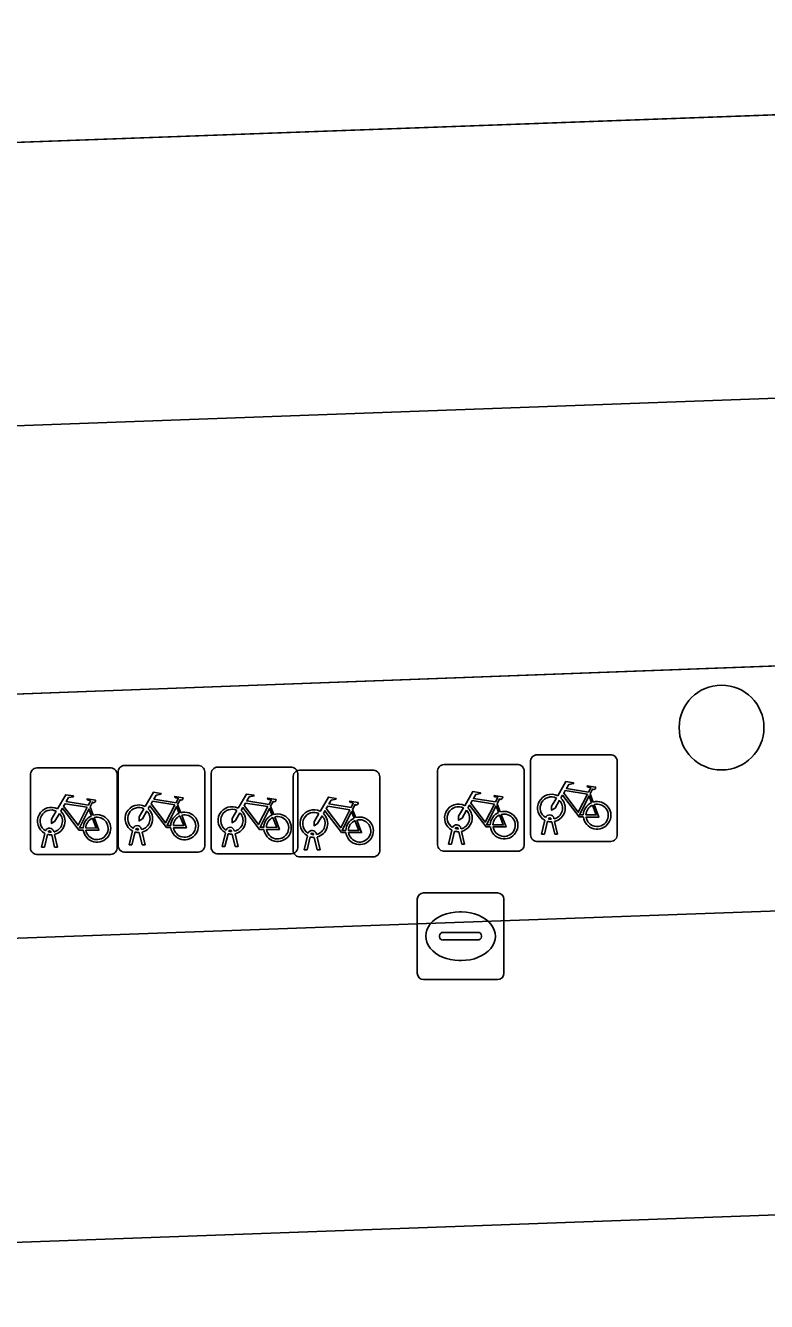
# Model space of a CAD drawing. Extents: x 161084 to 161928, y 385354 to 386522.
# Drawn here: x 161297.1 to 161305.65, y 386458.7 to 386473.41 of the extents above; entities that cross this region are included whole.
import ezdxf

# ---------------------------------------------------------------- set-up
doc = ezdxf.new("R2010")
doc.units = 0
for name, color, linetype in [('IMGEO_Berm_groen', 7, 'Continuous'), ('IMGEO_Boom', 7, 'Continuous'), ('IMGEO_Fietsenrek', 7, 'Continuous'), ('IMGEO_Fietspad_gesloten', 7, 'Continuous'), ('IMGEO_Kolk', 7, 'Continuous'), ('IMGEO_OVBaan_gesloten', 7, 'Continuous'), ('IMGEO_Rijbaan_lokaal_open', 7, 'Continuous'), ('IMGEO_Voetpad_open', 7, 'Continuous')]:
    doc.layers.add(name, color=color, linetype=linetype)

msp = doc.modelspace()

# ---------------------------------------------------------------- linework, layer by layer
at = {"layer": 'IMGEO_Berm_groen'}
for points in [[(161324.488, 386473.029), (161324.174, 386473.019), (161308.878, 386472.496), (161294.413, 386471.969), (161278.948, 386471.456), (161264.494, 386470.965), (161249.014, 386470.423), (161234.54, 386469.929), (161219.072, 386469.405), (161204.61, 386468.919), (161189.602, 386468.4), (161168.592, 386467.689), (161159.524, 386467.368), (161153.509, 386467.159), (161145.56, 386466.922), (161141.753, 386466.809), (161140.444, 386466.789)], [(161117.118, 386461.128), (161118.237, 386461.225), (161123.802, 386461.992), (161134.063, 386462.983), (161152.508, 386463.647), (161176.804, 386464.387), (161190.3, 386464.782), (161209.299, 386465.541), (161259.107, 386467.409), (161318.227, 386469.57)]]:
    msp.add_lwpolyline(points, dxfattribs=at)
at = {"layer": 'IMGEO_Boom'}
msp.add_circle((161305.129, 386465.316), 0.489, dxfattribs=at)
at = {"layer": 'IMGEO_Fietsenrek'}
for p, q in [((161298.246, 386464.88), (161299.087, 386464.88)), ((161299.087, 386464.88), (161298.246, 386464.88)), ((161301.93, 386464.889), (161302.771, 386464.889)), ((161302.771, 386464.889), (161301.93, 386464.889)), ((161302.927, 386464.078), (161302.927, 386464.919)), ((161302.927, 386464.919), (161302.927, 386464.078)), ((161303.002, 386465.003), (161303.843, 386465.003)), ((161303.843, 386465.003), (161303.002, 386465.003)), ((161303.927, 386464.928), (161303.927, 386464.087)), ((161303.927, 386464.087), (161303.927, 386464.928)), ((161297.161, 386463.927), (161297.161, 386464.768)), ((161297.161, 386464.768), (161297.161, 386463.927)), ((161297.236, 386464.852), (161298.077, 386464.852)), ((161298.077, 386464.852), (161297.236, 386464.852)), ((161298.161, 386464.777), (161298.161, 386463.936)), ((161298.161, 386463.936), (161298.161, 386464.777)), ((161298.171, 386463.955), (161298.171, 386464.796)), ((161298.171, 386464.796), (161298.171, 386463.955)), ((161299.171, 386464.805), (161299.171, 386463.964)), ((161299.171, 386463.964), (161299.171, 386464.805)), ((161299.243, 386463.935), (161299.243, 386464.776)), ((161299.243, 386464.776), (161299.243, 386463.935)), ((161299.318, 386464.86), (161300.159, 386464.86)), ((161300.159, 386464.86), (161299.318, 386464.86)), ((161300.189, 386463.899), (161300.189, 386464.74)), ((161300.189, 386464.74), (161300.189, 386463.899)), ((161300.243, 386464.785), (161300.243, 386463.944)), ((161300.243, 386463.944), (161300.243, 386464.785)), ((161300.264, 386464.824), (161301.105, 386464.824)), ((161301.105, 386464.824), (161300.264, 386464.824)), ((161301.189, 386464.749), (161301.189, 386463.908)), ((161301.189, 386463.908), (161301.189, 386464.749)), ((161301.855, 386463.964), (161301.855, 386464.805)), ((161301.855, 386464.805), (161301.855, 386463.964)), ((161302.855, 386464.814), (161302.855, 386463.973)), ((161302.855, 386463.973), (161302.855, 386464.814)), ((161298.858, 386464.429), (161298.894, 386464.334)), ((161302.542, 386464.438), (161302.578, 386464.343)), ((161303.614, 386464.552), (161303.65, 386464.457)), ((161297.848, 386464.401), (161297.884, 386464.306)), ((161299.93, 386464.409), (161299.966, 386464.314)), ((161300.876, 386464.373), (161300.912, 386464.278)), ((161298.409, 386464.136), (161298.408, 386464.14)), ((161298.44, 386464.147), (161298.441, 386464.14)), ((161299.512, 386464.127), (161299.513, 386464.12)), ((161301.982, 386463.973), (161302.021, 386464.133)), ((161302.093, 386464.145), (161302.092, 386464.149)), ((161302.124, 386464.156), (161302.125, 386464.149)), ((161303.054, 386464.087), (161303.093, 386464.247)), ((161303.123, 386464.235), (161303.088, 386464.087)), ((161303.165, 386464.259), (161303.164, 386464.263)), ((161303.206, 386464.087), (161303.172, 386464.229)), ((161303.196, 386464.27), (161303.197, 386464.263)), ((161303.204, 386464.233), (161303.239, 386464.087)), ((161297.288, 386463.936), (161297.327, 386464.096)), ((161297.357, 386464.084), (161297.322, 386463.936)), ((161297.399, 386464.108), (161297.398, 386464.112)), ((161297.44, 386463.936), (161297.406, 386464.078)), ((161297.43, 386464.119), (161297.431, 386464.112)), ((161297.438, 386464.082), (161297.473, 386463.936)), ((161298.298, 386463.964), (161298.337, 386464.124)), ((161298.367, 386464.112), (161298.332, 386463.964)), ((161298.45, 386463.964), (161298.416, 386464.106)), ((161298.448, 386464.11), (161298.483, 386463.964)), ((161299.37, 386463.944), (161299.409, 386464.104)), ((161299.439, 386464.092), (161299.404, 386463.944)), ((161299.481, 386464.116), (161299.48, 386464.12)), ((161299.522, 386463.944), (161299.488, 386464.086)), ((161299.52, 386464.09), (161299.555, 386463.944)), ((161300.316, 386463.908), (161300.355, 386464.068)), ((161300.385, 386464.056), (161300.35, 386463.908)), ((161300.427, 386464.08), (161300.426, 386464.084)), ((161300.468, 386463.908), (161300.434, 386464.05)), ((161300.458, 386464.091), (161300.459, 386464.084)), ((161300.466, 386464.054), (161300.501, 386463.908)), ((161302.051, 386464.121), (161302.016, 386463.973)), ((161302.134, 386463.973), (161302.1, 386464.115)), ((161302.132, 386464.119), (161302.167, 386463.973)), ((161303.852, 386464.003), (161303.011, 386464.003)), ((161303.011, 386464.003), (161303.852, 386464.003)), ((161303.088, 386464.087), (161303.054, 386464.087)), ((161303.239, 386464.087), (161303.206, 386464.087)), ((161298.086, 386463.852), (161297.245, 386463.852)), ((161297.245, 386463.852), (161298.086, 386463.852)), ((161297.322, 386463.936), (161297.288, 386463.936)), ((161297.473, 386463.936), (161297.44, 386463.936)), ((161299.096, 386463.88), (161298.255, 386463.88)), ((161298.255, 386463.88), (161299.096, 386463.88)), ((161298.332, 386463.964), (161298.298, 386463.964)), ((161298.483, 386463.964), (161298.45, 386463.964)), ((161300.168, 386463.86), (161299.327, 386463.86)), ((161299.327, 386463.86), (161300.168, 386463.86)), ((161299.404, 386463.944), (161299.37, 386463.944)), ((161299.555, 386463.944), (161299.522, 386463.944)), ((161300.35, 386463.908), (161300.316, 386463.908)), ((161300.501, 386463.908), (161300.468, 386463.908)), ((161302.78, 386463.889), (161301.939, 386463.889)), ((161301.939, 386463.889), (161302.78, 386463.889)), ((161302.016, 386463.973), (161301.982, 386463.973)), ((161302.167, 386463.973), (161302.134, 386463.973)), ((161301.114, 386463.824), (161300.273, 386463.824)), ((161300.273, 386463.824), (161301.114, 386463.824))]:
    msp.add_line(p, q, dxfattribs=at)
for points in [[(161298.484, 386464.406), (161298.579, 386464.57), (161298.665, 386464.556), (161298.667, 386464.547), (161298.611, 386464.536), (161298.584, 386464.491), (161298.84, 386464.45)], [(161302.168, 386464.415), (161302.263, 386464.579), (161302.349, 386464.565), (161302.351, 386464.556), (161302.295, 386464.545), (161302.268, 386464.5), (161302.524, 386464.459)], [(161303.24, 386464.529), (161303.335, 386464.693), (161303.421, 386464.679), (161303.423, 386464.67), (161303.367, 386464.659), (161303.34, 386464.614), (161303.596, 386464.573)], [(161303.583, 386464.548), (161303.326, 386464.589), (161303.309, 386464.56), (161303.476, 386464.34), (161303.583, 386464.548)], [(161303.596, 386464.573), (161303.621, 386464.622), (161303.615, 386464.626), (161303.592, 386464.63), (161303.58, 386464.637), (161303.579, 386464.64), (161303.581, 386464.645), (161303.676, 386464.63), (161303.678, 386464.62), (161303.668, 386464.607), (161303.656, 386464.601), (161303.642, 386464.607), (161303.614, 386464.552)], [(161297.474, 386464.378), (161297.569, 386464.542), (161297.655, 386464.528), (161297.657, 386464.519), (161297.601, 386464.508), (161297.574, 386464.463), (161297.83, 386464.422)], [(161297.817, 386464.397), (161297.56, 386464.438), (161297.543, 386464.409), (161297.71, 386464.189), (161297.817, 386464.397)], [(161297.83, 386464.422), (161297.855, 386464.471), (161297.849, 386464.475), (161297.826, 386464.479), (161297.814, 386464.486), (161297.813, 386464.489), (161297.815, 386464.494), (161297.91, 386464.479), (161297.912, 386464.469), (161297.902, 386464.456), (161297.89, 386464.45), (161297.876, 386464.456), (161297.848, 386464.401)], [(161298.827, 386464.425), (161298.57, 386464.466), (161298.553, 386464.437), (161298.72, 386464.217), (161298.827, 386464.425)], [(161298.84, 386464.45), (161298.865, 386464.499), (161298.859, 386464.503), (161298.836, 386464.507), (161298.824, 386464.514), (161298.823, 386464.517), (161298.825, 386464.522), (161298.92, 386464.507), (161298.922, 386464.497), (161298.912, 386464.484), (161298.9, 386464.478), (161298.886, 386464.484), (161298.858, 386464.429)], [(161299.556, 386464.386), (161299.651, 386464.55), (161299.737, 386464.536), (161299.739, 386464.527), (161299.683, 386464.516), (161299.656, 386464.471), (161299.912, 386464.43)], [(161299.899, 386464.405), (161299.642, 386464.446), (161299.625, 386464.417), (161299.792, 386464.197), (161299.899, 386464.405)], [(161299.912, 386464.43), (161299.937, 386464.479), (161299.931, 386464.483), (161299.908, 386464.487), (161299.896, 386464.494), (161299.895, 386464.497), (161299.897, 386464.502), (161299.992, 386464.487), (161299.994, 386464.477), (161299.984, 386464.464), (161299.972, 386464.458), (161299.958, 386464.464), (161299.93, 386464.409)], [(161300.502, 386464.35), (161300.597, 386464.514), (161300.683, 386464.5), (161300.685, 386464.491), (161300.629, 386464.48), (161300.602, 386464.435), (161300.858, 386464.394)], [(161300.858, 386464.394), (161300.883, 386464.443), (161300.877, 386464.447), (161300.854, 386464.451), (161300.842, 386464.458), (161300.841, 386464.461), (161300.843, 386464.466), (161300.938, 386464.451), (161300.94, 386464.441), (161300.93, 386464.428), (161300.918, 386464.422), (161300.904, 386464.428), (161300.876, 386464.373)], [(161302.464, 386464.171), (161302.414, 386464.171), (161302.223, 386464.422), (161302.204, 386464.39)], [(161302.511, 386464.434), (161302.254, 386464.475), (161302.237, 386464.446), (161302.404, 386464.226), (161302.511, 386464.434)], [(161302.524, 386464.459), (161302.549, 386464.508), (161302.543, 386464.512), (161302.52, 386464.516), (161302.508, 386464.523), (161302.507, 386464.526), (161302.509, 386464.531), (161302.604, 386464.516), (161302.606, 386464.506), (161302.596, 386464.493), (161302.584, 386464.487), (161302.57, 386464.493), (161302.542, 386464.438)], [(161303.261, 386464.477), (161303.209, 386464.387), (161303.169, 386464.362), (161303.17, 386464.409), (161303.225, 386464.503)], [(161303.536, 386464.285), (161303.486, 386464.285), (161303.295, 386464.536), (161303.276, 386464.504)], [(161303.631, 386464.45), (161303.601, 386464.527), (161303.492, 386464.309), (161303.535, 386464.309)], [(161303.565, 386464.309), (161303.685, 386464.308), (161303.641, 386464.422)], [(161303.661, 386464.429), (161303.716, 386464.284), (161303.566, 386464.284)], [(161297.495, 386464.326), (161297.443, 386464.236), (161297.403, 386464.211), (161297.404, 386464.258), (161297.459, 386464.352)], [(161297.77, 386464.134), (161297.72, 386464.134), (161297.529, 386464.385), (161297.51, 386464.353)], [(161297.865, 386464.299), (161297.835, 386464.376), (161297.726, 386464.158), (161297.769, 386464.158)], [(161297.895, 386464.278), (161297.95, 386464.133), (161297.8, 386464.133)], [(161298.505, 386464.354), (161298.453, 386464.264), (161298.413, 386464.239), (161298.414, 386464.286), (161298.469, 386464.38)], [(161298.78, 386464.162), (161298.73, 386464.162), (161298.539, 386464.413), (161298.52, 386464.381)], [(161298.875, 386464.327), (161298.845, 386464.404), (161298.736, 386464.186), (161298.779, 386464.186)], [(161298.809, 386464.186), (161298.929, 386464.185), (161298.885, 386464.299)], [(161298.905, 386464.306), (161298.96, 386464.161), (161298.81, 386464.161)], [(161299.577, 386464.334), (161299.525, 386464.244), (161299.485, 386464.219), (161299.486, 386464.266), (161299.541, 386464.36)], [(161299.852, 386464.142), (161299.802, 386464.142), (161299.611, 386464.393), (161299.592, 386464.361)], [(161299.947, 386464.307), (161299.917, 386464.384), (161299.808, 386464.166), (161299.851, 386464.166)], [(161299.881, 386464.166), (161300.001, 386464.165), (161299.957, 386464.279)], [(161299.977, 386464.286), (161300.032, 386464.141), (161299.882, 386464.141)], [(161300.523, 386464.298), (161300.471, 386464.208), (161300.431, 386464.183), (161300.432, 386464.23), (161300.487, 386464.324)], [(161300.798, 386464.106), (161300.748, 386464.106), (161300.557, 386464.357), (161300.538, 386464.325)], [(161300.845, 386464.369), (161300.588, 386464.41), (161300.571, 386464.381), (161300.738, 386464.161), (161300.845, 386464.369)], [(161300.893, 386464.271), (161300.863, 386464.348), (161300.754, 386464.13), (161300.797, 386464.13)], [(161302.189, 386464.363), (161302.137, 386464.273), (161302.097, 386464.248), (161302.098, 386464.295), (161302.153, 386464.389)], [(161302.559, 386464.336), (161302.529, 386464.413), (161302.42, 386464.195), (161302.463, 386464.195)], [(161302.493, 386464.195), (161302.613, 386464.194), (161302.569, 386464.308)], [(161302.589, 386464.315), (161302.644, 386464.17), (161302.494, 386464.17)], [(161297.799, 386464.158), (161297.919, 386464.157), (161297.875, 386464.271)], [(161300.827, 386464.13), (161300.947, 386464.129), (161300.903, 386464.243)], [(161300.923, 386464.25), (161300.978, 386464.105), (161300.828, 386464.105)]]:
    msp.add_lwpolyline(points, dxfattribs=at)
for centre, radius, start, end in [((161298.249, 386464.802), 0.0779, 92.4484, 184.2845), ((161298.249, 386464.802), 0.0779, 92.4484, 184.2845), ((161299.093, 386464.802), 0.0779, 2.4484, 94.2845), ((161299.093, 386464.802), 0.0779, 2.4484, 94.2845), ((161301.933, 386464.811), 0.0779, 92.4484, 184.2845), ((161301.933, 386464.811), 0.0779, 92.4484, 184.2845), ((161302.777, 386464.811), 0.0779, 2.4484, 94.2845), ((161302.777, 386464.811), 0.0779, 2.4484, 94.2845), ((161303.005, 386464.925), 0.0779, 92.4484, 184.2845), ((161303.005, 386464.925), 0.0779, 92.4484, 184.2845), ((161303.849, 386464.925), 0.0779, 2.4484, 94.2845), ((161303.849, 386464.925), 0.0779, 2.4484, 94.2845), ((161297.239, 386464.774), 0.0779, 92.4484, 184.2845), ((161297.239, 386464.774), 0.0779, 92.4484, 184.2845), ((161298.083, 386464.774), 0.0779, 2.4484, 94.2845), ((161298.083, 386464.774), 0.0779, 2.4484, 94.2845), ((161299.321, 386464.782), 0.0779, 92.4484, 184.2845), ((161299.321, 386464.782), 0.0779, 92.4484, 184.2845), ((161300.165, 386464.782), 0.0779, 2.4484, 94.2845), ((161300.165, 386464.782), 0.0779, 2.4484, 94.2845), ((161300.267, 386464.746), 0.0779, 92.4484, 184.2845), ((161300.267, 386464.746), 0.0779, 92.4484, 184.2845), ((161301.111, 386464.746), 0.0779, 2.4484, 94.2845), ((161301.111, 386464.746), 0.0779, 2.4484, 94.2845), ((161298.411, 386464.265), 0.159, 62.6766, 242.1369), ((161302.095, 386464.274), 0.159, 62.6766, 242.1369), ((161303.167, 386464.388), 0.159, 62.6766, 242.1369), ((161303.167, 386464.388), 0.129, 63.3192, 238.903), ((161303.167, 386464.388), 0.129, 283.6043, 43.4302), ((161303.167, 386464.388), 0.159, 283.5766, 46.6042), ((161303.694, 386464.304), 0.159, 113.3408, 178.3217), ((161303.694, 386464.304), 0.159, 187.0065, 105.7708), ((161303.694, 386464.304), 0.129, 113.923, 177.9556), ((161303.694, 386464.304), 0.129, 188.6715, 104.5883), ((161297.401, 386464.237), 0.159, 62.6766, 242.1369), ((161297.401, 386464.237), 0.129, 63.3192, 238.903), ((161297.401, 386464.237), 0.129, 283.6043, 43.4302), ((161297.401, 386464.237), 0.159, 283.5766, 46.6042), ((161297.928, 386464.153), 0.159, 113.3408, 178.3217), ((161297.928, 386464.153), 0.159, 187.0065, 105.7708), ((161297.928, 386464.153), 0.129, 188.6715, 104.5883), ((161298.411, 386464.265), 0.129, 63.3192, 238.903), ((161298.411, 386464.265), 0.129, 283.6043, 43.4302), ((161298.411, 386464.265), 0.159, 283.5766, 46.6042), ((161298.938, 386464.181), 0.159, 113.3408, 178.3217), ((161298.938, 386464.181), 0.159, 187.0065, 105.7708), ((161298.938, 386464.181), 0.129, 113.923, 177.9556), ((161298.938, 386464.181), 0.129, 188.6715, 104.5883), ((161299.483, 386464.245), 0.159, 62.6766, 242.1369), ((161299.483, 386464.245), 0.129, 63.3192, 238.903), ((161299.483, 386464.245), 0.129, 283.6043, 43.4302), ((161299.483, 386464.245), 0.159, 283.5766, 46.6042), ((161300.01, 386464.161), 0.159, 113.3408, 178.3217), ((161300.01, 386464.161), 0.159, 187.0065, 105.7708), ((161300.01, 386464.161), 0.129, 113.923, 177.9556), ((161300.01, 386464.161), 0.129, 188.6715, 104.5883), ((161300.429, 386464.209), 0.159, 62.6766, 242.1369), ((161300.429, 386464.209), 0.129, 63.3192, 238.903), ((161300.429, 386464.209), 0.129, 283.6043, 43.4302), ((161300.429, 386464.209), 0.159, 283.5766, 46.6042), ((161300.956, 386464.125), 0.159, 187.0065, 105.7708), ((161302.095, 386464.274), 0.129, 63.3192, 238.903), ((161302.095, 386464.274), 0.129, 283.6043, 43.4302), ((161302.095, 386464.274), 0.159, 283.5766, 46.6042), ((161302.622, 386464.19), 0.159, 113.3408, 178.3217), ((161302.622, 386464.19), 0.159, 187.0065, 105.7708), ((161302.622, 386464.19), 0.129, 113.923, 177.9556), ((161302.622, 386464.19), 0.129, 188.6715, 104.5883), ((161303.147, 386464.259), 0.0499, 12.8025, 158.6934), ((161303.147, 386464.259), 0.0174, 12.8025, 163.4502), ((161297.381, 386464.108), 0.0499, 12.8025, 158.6934), ((161297.381, 386464.108), 0.0174, 12.8025, 163.4502), ((161297.928, 386464.153), 0.129, 113.923, 177.9556), ((161298.391, 386464.136), 0.0499, 12.8025, 158.6934), ((161298.391, 386464.136), 0.0174, 12.8025, 163.4502), ((161298.411, 386464.265), 0.129, 253.415, 269.0204), ((161299.463, 386464.116), 0.0499, 12.8025, 158.6934), ((161299.463, 386464.116), 0.0174, 12.8025, 163.4502), ((161300.409, 386464.08), 0.0499, 12.8025, 158.6934), ((161300.956, 386464.125), 0.159, 113.3408, 178.3217), ((161300.956, 386464.125), 0.129, 113.923, 177.9556), ((161300.956, 386464.125), 0.129, 188.6715, 104.5883), ((161302.075, 386464.145), 0.0499, 12.8025, 158.6934), ((161302.075, 386464.145), 0.0174, 12.8025, 163.4502), ((161302.095, 386464.274), 0.129, 253.415, 269.0204), ((161303.167, 386464.388), 0.159, 253.9967, 271.7867), ((161303.167, 386464.388), 0.129, 253.415, 269.0204), ((161297.401, 386464.237), 0.159, 253.9967, 271.7867), ((161297.401, 386464.237), 0.129, 253.415, 269.0204), ((161298.411, 386464.265), 0.159, 253.9967, 271.7867), ((161299.483, 386464.245), 0.159, 253.9967, 271.7867), ((161299.483, 386464.245), 0.129, 253.415, 269.0204), ((161300.429, 386464.209), 0.159, 253.9967, 271.7867), ((161300.409, 386464.08), 0.0174, 12.8025, 163.4502), ((161300.429, 386464.209), 0.129, 253.415, 269.0204), ((161302.095, 386464.274), 0.159, 253.9967, 271.7867), ((161303.005, 386464.081), 0.0779, 182.4484, 274.2845), ((161303.005, 386464.081), 0.0779, 182.4484, 274.2845), ((161303.849, 386464.081), 0.0779, 272.4484, 4.2845), ((161303.849, 386464.081), 0.0779, 272.4484, 4.2845), ((161297.239, 386463.93), 0.0779, 182.4484, 274.2845), ((161297.239, 386463.93), 0.0779, 182.4484, 274.2845), ((161298.083, 386463.93), 0.0779, 272.4484, 4.2845), ((161298.083, 386463.93), 0.0779, 272.4484, 4.2845), ((161298.249, 386463.958), 0.0779, 182.4484, 274.2845), ((161298.249, 386463.958), 0.0779, 182.4484, 274.2845), ((161299.093, 386463.958), 0.0779, 272.4484, 4.2845), ((161299.093, 386463.958), 0.0779, 272.4484, 4.2845), ((161299.321, 386463.938), 0.0779, 182.4484, 274.2845), ((161299.321, 386463.938), 0.0779, 182.4484, 274.2845), ((161300.165, 386463.938), 0.0779, 272.4484, 4.2845), ((161300.165, 386463.938), 0.0779, 272.4484, 4.2845), ((161300.267, 386463.902), 0.0779, 182.4484, 274.2845), ((161300.267, 386463.902), 0.0779, 182.4484, 274.2845), ((161301.111, 386463.902), 0.0779, 272.4484, 4.2845), ((161301.111, 386463.902), 0.0779, 272.4484, 4.2845), ((161301.933, 386463.967), 0.0779, 182.4484, 274.2845), ((161301.933, 386463.967), 0.0779, 182.4484, 274.2845), ((161302.777, 386463.967), 0.0779, 272.4484, 4.2845), ((161302.777, 386463.967), 0.0779, 272.4484, 4.2845)]:
    msp.add_arc(centre, radius, start, end, dxfattribs=at)
at = {"layer": 'IMGEO_Fietspad_gesloten'}
for points in [[(161356.064, 386471.197), (161349.771, 386471.004), (161348.366, 386470.951), (161340.709, 386470.708), (161337.397, 386470.554), (161333.061, 386470.431), (161328.488, 386470.039), (161324.656, 386469.71), (161323.568, 386469.636), (161318.227, 386469.57), (161259.107, 386467.409), (161209.299, 386465.541), (161190.3, 386464.782), (161176.804, 386464.387), (161152.508, 386463.647), (161134.063, 386462.983), (161123.802, 386461.992), (161118.237, 386461.225), (161117.118, 386461.128)], [(161133.048, 386459.715), (161134.497, 386459.803), (161152.195, 386460.489), (161294.6, 386465.615), (161295.411, 386465.645), (161322.752, 386466.655), (161341.262, 386467.223), (161348.14, 386467.407), (161350.229, 386467.481), (161356.184, 386467.639), (161356.064, 386471.197)]]:
    msp.add_lwpolyline(points, dxfattribs=at)
at = {"layer": 'IMGEO_Kolk'}
for p, q in [((161301.694, 386463.41), (161302.546, 386463.41)), ((161301.619, 386462.484), (161301.619, 386463.336)), ((161302.62, 386463.336), (161302.62, 386462.484)), ((161302.107, 386463.19), (161302.132, 386463.19)), ((161301.921, 386462.953), (161302.319, 386462.953)), ((161301.878, 386462.904), (161301.878, 386462.916)), ((161302.316, 386462.867), (161301.918, 386462.867)), ((161302.362, 386462.916), (161302.362, 386462.904)), ((161302.13, 386462.63), (161302.105, 386462.63)), ((161302.546, 386462.41), (161301.694, 386462.41))]:
    msp.add_line(p, q, dxfattribs=at)
for points in [[(161301.694, 386463.41), (161302.546, 386463.41)], [(161301.619, 386462.484), (161301.619, 386463.336)], [(161302.62, 386463.336), (161302.62, 386462.484)], [(161302.546, 386462.41), (161301.694, 386462.41)]]:
    msp.add_lwpolyline(points, dxfattribs=at)
for centre, radius, start, end in [((161301.696, 386463.334), 0.0765, 91.552, 178.448), ((161301.696, 386463.334), 0.0765, 91.552, 178.448), ((161302.544, 386463.334), 0.0765, 1.552, 88.448), ((161302.544, 386463.334), 0.0765, 1.552, 88.448), ((161301.918, 386462.913), 0.0403, 85.8775, 175.7526), ((161302.323, 386462.915), 0.0386, 1.7309, 96.639), ((161301.915, 386462.903), 0.0366, 178.938, 274.7102), ((161302.319, 386462.91), 0.043, 264.8664, 352.4533), ((161301.696, 386462.486), 0.0765, 181.552, 268.448), ((161301.696, 386462.486), 0.0765, 181.552, 268.448), ((161302.544, 386462.486), 0.0765, 271.552, 358.448), ((161302.544, 386462.486), 0.0765, 271.552, 358.448)]:
    msp.add_arc(centre, radius, start, end, dxfattribs=at)
for centre, major_axis, ratio, start_param, end_param in [((161302.106, 386462.91), (-0.387, 0.002), 0.722429, 4.712389, 7.853982), ((161302.131, 386462.91), (-0.39, 0.002), 0.717154, 1.570796, 4.712389)]:
    msp.add_ellipse(centre, major_axis=major_axis, ratio=ratio, start_param=start_param, end_param=end_param, dxfattribs=at)
at = {"layer": 'IMGEO_OVBaan_gesloten'}
msp.add_lwpolyline([(161204.61, 386468.919), (161219.072, 386469.405), (161234.54, 386469.929), (161249.014, 386470.423), (161264.494, 386470.965), (161278.948, 386471.456), (161294.413, 386471.969), (161308.878, 386472.496), (161324.174, 386473.019), (161324.488, 386473.029), (161328.362, 386473.166), (161332.114, 386473.411)], dxfattribs=at)
at = {"layer": 'IMGEO_Rijbaan_lokaal_open'}
msp.add_lwpolyline([(161331.89, 386464.15), (161324.42, 386463.871), (161295.516, 386462.834), (161295.633, 386459.33), (161296.212, 386459.351), (161331.999, 386460.646), (161341.789, 386451.505), (161341.51, 386458.874), (161339.323, 386460.912)], dxfattribs=at)
at = {"layer": 'IMGEO_Voetpad_open'}
for points in [[(161356.184, 386467.639), (161350.229, 386467.481), (161348.14, 386467.407), (161341.262, 386467.223), (161322.752, 386466.655), (161295.411, 386465.645), (161295.516, 386462.834), (161324.42, 386463.871), (161331.89, 386464.15)], [(161341.789, 386451.505), (161331.999, 386460.646), (161296.212, 386459.351), (161296.253, 386458.738), (161296.519, 386458.737), (161296.637, 386457.223), (161292.841, 386453.448), (161292.912, 386453.378), (161300.109, 386453.638)]]:
    msp.add_lwpolyline(points, dxfattribs=at)

doc.saveas('drawing.dxf')
